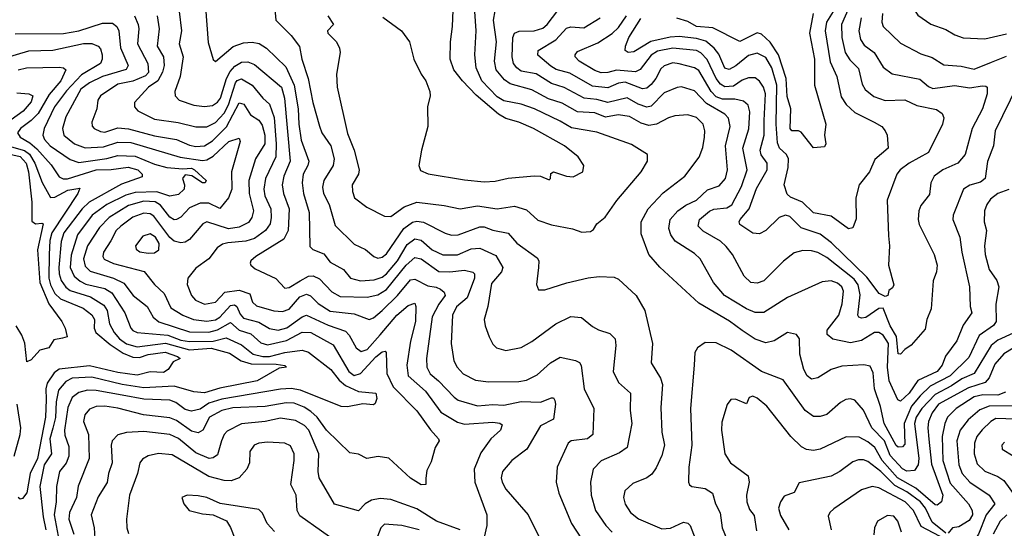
# Model space of a CAD drawing. Extents: x 1308313 to 1441400, y 959662 to 1036319.
# Tile 434 of 656: x 1369762 to 1374304, y 1023003 to 1025347. Entities that reach past the tile are written whole.
import ezdxf

# ---------------------------------------------------------------- set-up
doc = ezdxf.new("R2010")
doc.units = 0

msp = doc.modelspace()

# ---------------------------------------------------------------- linework, layer by layer
at = {"layer": '0CON10XD'}
for points in [[(1374308.1, 1026185), (1374285, 1026136.9), (1374266.5, 1026113.5), (1374223.1, 1026076.9), (1374154.1, 1026045.9), (1374100.5, 1025999.5), (1374052.2, 1025975), (1374026.1, 1025945), (1374019.1, 1025895), (1374030.7, 1025735), (1374022.9, 1025717.1), (1373965.2, 1025644.7), (1373914.6, 1025555), (1373884.6, 1025435), (1373887.5, 1025395), (1373905, 1025367.8), (1373965, 1025326.4), (1374035, 1025301.2), (1374076.6, 1025276.6), (1374115, 1025262.9), (1374215, 1025257.7), (1374315, 1025281.8)], [(1371905, 1024598.8), (1371955, 1024603.1), (1372015, 1024616.1), (1372135, 1024627.3), (1372165.5, 1024625.5), (1372205, 1024608.8), (1372211.2, 1024615), (1372212.9, 1024637.1), (1372225, 1024645.6), (1372285, 1024625.5), (1372315, 1024621.9), (1372360, 1024645), (1372364.3, 1024675), (1372339.2, 1024715), (1372275.6, 1024765), (1372133.3, 1024845), (1372064.4, 1024875), (1372005, 1024891), (1371971.3, 1024911.3), (1371868.3, 1024998.3), (1371804.5, 1025064.5), (1371765.4, 1025115), (1371747.5, 1025165), (1371750, 1025245), (1371758.9, 1025315), (1371765.4, 1025465.4)], [(1370497.5, 1025385), (1370508.8, 1025295), (1370498.4, 1025235), (1370516.3, 1025175), (1370502.2, 1025085), (1370478.2, 1025015), (1370478.9, 1024995), (1370497.5, 1024975), (1370565, 1024953.4), (1370615, 1024946.3), (1370651.8, 1024951.8), (1370675, 1024966.2), (1370688.5, 1024985), (1370715.8, 1025075), (1370732.7, 1025107.2), (1370755, 1025132.3), (1370785, 1025150.2), (1370815, 1025152.6), (1370845, 1025139.5), (1370970.2, 1025035), (1370983.9, 1024985), (1371010.8, 1024695), (1370980.8, 1024625), (1370972.9, 1024585), (1370978.6, 1024545), (1371005.2, 1024475), (1371000.8, 1024375), (1370980.4, 1024335), (1370851.5, 1024255), (1370828.9, 1024235), (1370825.6, 1024225), (1370828.1, 1024215), (1370848.3, 1024198.3), (1370943.8, 1024153.8), (1370985, 1024110), (1371005, 1024112.4), (1371056.3, 1024143.7), (1371095, 1024164.3), (1371115.6, 1024165.6), (1371145, 1024151.6), (1371203, 1024093), (1371240.6, 1024070.6), (1371365, 1024067.4), (1371415, 1024077.8), (1371455, 1024103.8), (1371545, 1024215.6), (1371585, 1024250.9), (1371615, 1024244), (1371695.9, 1024185.9), (1371746, 1024184), (1371815, 1024192.6), (1371853.1, 1024183.1), (1371861.1, 1024175), (1371859.7, 1024155), (1371827.1, 1024065), (1371777.4, 1024022.6), (1371759.2, 1023985), (1371752.2, 1023855), (1371764.6, 1023775), (1371781.2, 1023745), (1371808.5, 1023715), (1371865, 1023684.7), (1371925, 1023677.5), (1372065, 1023678.8), (1372100, 1023685), (1372150.1, 1023709.9), (1372211.1, 1023765), (1372255, 1023791.2), (1372326.5, 1023776.5), (1372345, 1023766.9), (1372353.1, 1023753.1), (1372366.9, 1023645), (1372411.5, 1023555), (1372406.4, 1023435), (1372382, 1023415), (1372306.7, 1023405), (1372292.2, 1023395), (1372241.8, 1023285), (1372236.4, 1023215), (1372249.1, 1023165), (1372307.9, 1023025), (1372354.3, 1022954.3)], [(1370619.2, 1025405), (1370631.6, 1025241.6), (1370655, 1025162.5), (1370665, 1025153.3), (1370747.5, 1025222.5), (1370795, 1025240.6), (1370835, 1025243.1), (1370866.4, 1025236.4), (1370901.5, 1025215), (1370990, 1025130), (1371029.2, 1025045), (1371047.3, 1024935), (1371049.3, 1024865), (1371060.8, 1024790.8), (1371096.5, 1024695), (1371092.3, 1024675), (1371070, 1024635), (1371065.2, 1024595), (1371070.9, 1024545), (1371097.8, 1024457.8), (1371101.4, 1024301.4), (1371115, 1024287.8), (1371165, 1024267.7), (1371195, 1024229.6), (1371255.7, 1024195.7), (1371288.1, 1024155), (1371335, 1024142.6), (1371397.6, 1024147.6), (1371435, 1024160), (1371455, 1024175.9), (1371505, 1024235.2), (1371549.8, 1024310.2), (1371585, 1024336.7), (1371615, 1024330.2), (1371665, 1024285.2), (1371715, 1024262.9), (1371782.7, 1024262.7), (1371845, 1024290.2), (1371885, 1024294.2), (1371959.5, 1024259.5), (1371991.5, 1024205), (1371985.5, 1024185), (1371938.8, 1024131.2), (1371922, 1024025), (1371905.5, 1023965), (1371908.9, 1023935), (1371928.1, 1023885), (1371945, 1023851.2), (1371961.2, 1023835), (1372005, 1023821.8), (1372075, 1023836.2), (1372125, 1023862.9), (1372235, 1023945.4), (1372305, 1023978.8), (1372353.9, 1023973.9), (1372405, 1023931.9), (1372432.9, 1023917.1), (1372485, 1023900.9), (1372509.5, 1023875), (1372513.1, 1023845), (1372499.6, 1023725), (1372524.5, 1023675), (1372579.5, 1023625), (1372578.7, 1023545), (1372586.2, 1023485), (1372564.4, 1023375), (1372529.4, 1023350.6), (1372445, 1023312.9), (1372407.3, 1023275), (1372396.2, 1023215), (1372398.2, 1023155), (1372418.9, 1023085), (1372466.9, 1023015), (1372495, 1022984.6)], [(1370939.4, 1025395), (1370944.2, 1025345), (1371015, 1025274.5), (1371053.4, 1025223.4), (1371063.8, 1025165), (1371092.7, 1025075), (1371114.8, 1024965), (1371145, 1024856), (1371156.2, 1024825), (1371197.2, 1024765), (1371212.4, 1024705), (1371207.8, 1024675), (1371164.7, 1024605), (1371159.8, 1024575), (1371164.2, 1024545), (1371189.5, 1024495), (1371217.4, 1024397.4), (1371305, 1024312.1), (1371358.1, 1024288.1), (1371395.3, 1024255.3), (1371415, 1024247.3), (1371435, 1024252.5), (1371455, 1024267.9), (1371535, 1024384.3), (1371575, 1024414), (1371595, 1024417.8), (1371625, 1024413), (1371725, 1024362.7), (1371755, 1024354), (1371785, 1024355.8), (1371885, 1024391.2), (1371905, 1024391.8), (1371945, 1024376.2), (1372015, 1024363.1), (1372056.1, 1024316.1), (1372149.5, 1024249.5), (1372156.5, 1024235), (1372155.4, 1024204.6), (1372145.8, 1024125.8), (1372155, 1024101.2), (1372185, 1024101.4), (1372286, 1024134), (1372385, 1024157.5), (1372435, 1024163.3), (1372505, 1024159.4), (1372525, 1024150.8), (1372605.7, 1024075.7), (1372646.2, 1024006.2), (1372680.9, 1023855), (1372675.5, 1023765), (1372717.7, 1023695), (1372727.3, 1023665), (1372719.8, 1023559.8), (1372724.6, 1023445), (1372736.7, 1023385), (1372725, 1023338.6), (1372698.6, 1023281.4), (1372678, 1023252), (1372655, 1023234.5), (1372591.5, 1023208.5), (1372554.4, 1023175), (1372548.5, 1023145), (1372555, 1023114), (1372579.5, 1023075), (1372616.3, 1023046.3), (1372725, 1023000.5), (1372765, 1023003.8), (1372825, 1023030.8), (1372845, 1023025.5), (1372854.7, 1023014.7), (1372877.7, 1022955)], [(1372355, 1024366.9), (1372395, 1024371.1), (1372409.6, 1024380.4), (1372425, 1024406), (1372463.7, 1024436.3), (1372516.4, 1024513.6), (1372628.9, 1024645), (1372658.6, 1024695), (1372658, 1024725), (1372585, 1024771.2), (1372425, 1024827.9), (1372307.9, 1024847.9), (1372255, 1024879.5), (1372136.7, 1024935), (1372075, 1024957.4), (1371995, 1024973.2), (1371965, 1024990.3), (1371894.8, 1025065), (1371868.3, 1025125), (1371862.3, 1025185), (1371868, 1025295), (1371861.7, 1025385)], [(1374325, 1024563.7), (1374274.6, 1024545.4), (1374241.2, 1024518.8), (1374224, 1024495), (1374213.4, 1024465), (1374210.8, 1024415), (1374222.5, 1024375), (1374213.6, 1024305), (1374215.9, 1024265), (1374234.1, 1024195), (1374270.7, 1024145), (1374279.2, 1024115), (1374265.3, 1024035), (1374266.4, 1023955), (1374255, 1023937.5), (1374189.2, 1023890.8), (1374140.7, 1023789.3), (1374055, 1023705.4), (1373963.1, 1023656.9), (1373916.7, 1023613.3), (1373877, 1023565), (1373842.7, 1023485), (1373845, 1023390.8), (1373835, 1023378), (1373815, 1023376.7), (1373805, 1023383.9), (1373749.5, 1023485), (1373734, 1023564), (1373705.5, 1023645), (1373699.6, 1023719.6), (1373685, 1023750.5), (1373656.6, 1023756.6), (1373555, 1023749.3), (1373505, 1023734.6), (1373445, 1023695.5), (1373415, 1023690), (1373395, 1023705.5), (1373379.1, 1023735), (1373361.6, 1023805), (1373359.6, 1023875), (1373346.2, 1023896.2), (1373305, 1023904.5), (1373243.5, 1023866.5), (1373205, 1023857.7), (1373155, 1023874.7), (1373094.8, 1023914.8), (1373036.7, 1023956.7), (1372895, 1024040.4), (1372715.3, 1024205.3), (1372664.4, 1024265), (1372629.2, 1024359.2), (1372629.2, 1024415), (1372662.1, 1024475), (1372731.2, 1024548.8), (1372830, 1024625), (1372896.4, 1024713.6), (1372913.1, 1024756.9), (1372922.2, 1024805), (1372923.3, 1024835), (1372914.6, 1024865), (1372885, 1024895.4), (1372845, 1024908.4), (1372785, 1024903.1), (1372755, 1024893.9), (1372700.6, 1024865), (1372665, 1024859), (1372630, 1024870), (1372575, 1024900.7), (1372522.5, 1024907.5), (1372465, 1024897), (1372415, 1024916.7), (1372335, 1024921.5), (1372265, 1024961.9), (1372202.5, 1024982.5), (1372125, 1025024), (1372025, 1025050.4), (1371999.3, 1025069.3), (1371959.8, 1025115), (1371952.6, 1025155), (1371962.6, 1025245), (1371948.5, 1025345), (1371955, 1025388.1)], [(1374365, 1025044.3), (1374261.9, 1024835), (1374255.3, 1024765), (1374227.2, 1024692.8), (1374215.9, 1024615), (1374195, 1024597.1), (1374145, 1024584.7), (1374116.4, 1024565), (1374067.9, 1024445), (1374066.4, 1024425), (1374100, 1024345), (1374108.9, 1024275), (1374143.5, 1024115), (1374147.3, 1024025), (1374154.7, 1023995), (1374115, 1023939.4), (1374085, 1023866.7), (1374033.7, 1023796.3), (1374017.6, 1023755), (1373994.4, 1023725), (1373906.2, 1023683.8), (1373865, 1023625.3), (1373825, 1023588.8), (1373813.8, 1023595), (1373772.7, 1023682.7), (1373765.9, 1023745.9), (1373770.3, 1023855), (1373745, 1023893.4), (1373725, 1023904.7), (1373705, 1023905.3), (1373645, 1023868.1), (1373595, 1023857.8), (1373514.1, 1023874.1), (1373486.7, 1023895), (1373487.3, 1023915), (1373541.1, 1023985), (1373556.4, 1024036.4), (1373562.4, 1024095), (1373554.6, 1024115), (1373535, 1024132.7), (1373505, 1024143.2), (1373465, 1024138.5), (1373305, 1024066.2), (1373195, 1023997.5), (1373155, 1023997.2), (1373115, 1024014.7), (1373014, 1024075), (1372962.3, 1024135), (1372900.9, 1024245), (1372875, 1024269.2), (1372785.9, 1024325.9), (1372765.6, 1024355.6), (1372756.3, 1024385), (1372763.6, 1024425), (1372797.7, 1024465), (1372835, 1024492.5), (1372885, 1024514.7), (1372935, 1024562.9), (1372989, 1024581), (1373018, 1024615), (1373027.5, 1024655), (1373018.7, 1024765), (1373040, 1024855), (1373032.3, 1024892.3), (1373015, 1024911.4), (1372930.6, 1024960.6), (1372875, 1025018.4), (1372815, 1025036.6), (1372795, 1025034.1), (1372735, 1025008.9), (1372675, 1024948.1), (1372655, 1024944), (1372615, 1024957.2), (1372565, 1024986), (1372475, 1024965.5), (1372425, 1024979), (1372365.6, 1024985.6), (1372273.8, 1025033.8), (1372215, 1025052.3), (1372145, 1025097.1), (1372075, 1025109.3), (1372055, 1025124.1), (1372040.8, 1025145), (1372034.8, 1025174.8), (1372037.9, 1025265), (1372045.7, 1025284.3), (1372066.2, 1025293.8), (1372136.2, 1025295), (1372175, 1025307.9), (1372195.3, 1025325), (1372245, 1025388.2)], [(1373594.1, 1025415), (1373554, 1025325), (1373555.2, 1025265.2), (1373570.4, 1025195), (1373592.2, 1025162.2), (1373631.5, 1025121.5), (1373649.4, 1025049.4), (1373663.1, 1025025), (1373702.6, 1024992.6), (1373755, 1024974.8), (1373845, 1024976.6), (1373901.3, 1024951.3), (1373992.1, 1024932.1), (1374017.5, 1024915), (1374025.6, 1024895), (1374020, 1024865), (1373955.4, 1024735), (1373865, 1024684.7), (1373824.8, 1024655.2), (1373808, 1024635), (1373764, 1024515), (1373770.2, 1024350.2), (1373775.5, 1024305), (1373770, 1024215), (1373794.3, 1024125), (1373788.5, 1024111.5), (1373771.7, 1024098.3), (1373766.5, 1024075), (1373755, 1024071.6), (1373726.9, 1024085), (1373669.7, 1024159.7), (1373507.9, 1024317.9), (1373455, 1024358.7), (1373367.3, 1024387.3), (1373315, 1024440), (1373295, 1024445.3), (1373265.6, 1024435), (1373205, 1024374.5), (1373175, 1024359.1), (1373145, 1024362.7), (1373085, 1024403.3), (1373081.5, 1024415), (1373086.2, 1024425), (1373128.1, 1024475), (1373161.7, 1024568.3), (1373210.7, 1024655), (1373210.8, 1024685), (1373183.6, 1024723.6), (1373177.8, 1024745), (1373196.8, 1024815), (1373197.4, 1024882.6), (1373203.1, 1025005), (1373194.3, 1025035), (1373175, 1025063.3), (1373155, 1025078), (1373125, 1025078.1), (1373095, 1025067.2), (1373055, 1025040), (1373015, 1025036.6), (1372995, 1025050), (1372975, 1025075.7), (1372933.5, 1025163.5), (1372905, 1025194), (1372885, 1025205.2), (1372775, 1025215.2), (1372705, 1025200.9), (1372675, 1025183.4), (1372625, 1025117.1), (1372603, 1025107), (1372515.4, 1025114.6), (1372475, 1025102.7), (1372445, 1025102.3), (1372415, 1025112.1), (1372343.3, 1025155), (1372325.5, 1025175), (1372324.5, 1025185), (1372335, 1025200.6), (1372429.7, 1025240.3), (1372495, 1025282.2), (1372525, 1025311.2), (1372561.5, 1025365)], [(1373515.6, 1025385), (1373483.9, 1025335), (1373477.9, 1025295), (1373501.9, 1025151.9), (1373532.1, 1025085), (1373551.3, 1024991.3), (1373575.6, 1024955.6), (1373615, 1024918.2), (1373704.7, 1024874.7), (1373739.2, 1024855), (1373754.3, 1024835), (1373764.3, 1024814.3), (1373768.6, 1024755), (1373707.1, 1024702.9), (1373682.1, 1024645), (1373635.4, 1024585), (1373619.6, 1024525), (1373620.6, 1024429.4), (1373605, 1024388), (1373585, 1024382.5), (1373505, 1024441.2), (1373425, 1024456.5), (1373372.9, 1024505), (1373318.7, 1024528.7), (1373302.7, 1024542.7), (1373288.2, 1024585), (1373307.8, 1024665), (1373309.4, 1024705), (1373300, 1024725), (1373267.6, 1024755), (1373258.8, 1024778.8), (1373252.1, 1024865), (1373254.6, 1025044.6), (1373232.7, 1025125), (1373205, 1025172.6), (1373165, 1025192), (1373125, 1025181.1), (1373066.1, 1025133.9), (1373035, 1025116.8), (1373015, 1025123.1), (1372987, 1025187), (1372966.5, 1025215), (1372927.1, 1025247.1), (1372885, 1025259.8), (1372805, 1025268.6), (1372763.3, 1025266.7), (1372674.4, 1025245.6), (1372595, 1025199.2), (1372570, 1025195), (1372556, 1025205), (1372556.5, 1025225), (1372572.3, 1025265), (1372628.5, 1025351.5)], [(1370291.8, 1025365), (1370308.8, 1025325), (1370312.1, 1025305), (1370305.7, 1025235), (1370353.3, 1025145), (1370356.2, 1025103.8), (1370342, 1025088), (1370285, 1025063.2), (1370215, 1025048.8), (1370134.5, 1024995), (1370122.5, 1024975), (1370117.5, 1024935), (1370094.5, 1024875), (1370096.2, 1024856.2), (1370105.7, 1024845), (1370135, 1024830.7), (1370155, 1024828.1), (1370215, 1024848.9), (1370265, 1024843.9), (1370385, 1024811.7), (1370485, 1024794.8), (1370545, 1024769), (1370575, 1024762.5), (1370615, 1024765.6), (1370652, 1024788), (1370716.7, 1024853.3), (1370775, 1024963.3), (1370796.6, 1024956.6), (1370827.4, 1024907.4), (1370865, 1024883.4), (1370880.6, 1024860.6), (1370893.8, 1024815), (1370893, 1024775), (1370850.9, 1024705), (1370819.6, 1024605), (1370820.8, 1024545), (1370840.7, 1024465), (1370832.5, 1024435), (1370818.3, 1024411.7), (1370775, 1024390.8), (1370725, 1024382.5), (1370625, 1024414.6), (1370607.5, 1024405), (1370545, 1024333.2), (1370525, 1024321.2), (1370505, 1024317.8), (1370475, 1024326.1), (1370455, 1024343), (1370381.8, 1024441.8), (1370365, 1024451.6), (1370335, 1024454.4), (1370283.7, 1024436.3), (1370229.3, 1024395), (1370207.8, 1024375), (1370182.4, 1024327.6), (1370148.8, 1024275), (1370145.9, 1024255), (1370152.8, 1024242.8), (1370195, 1024222.8), (1370336.3, 1024186.3), (1370385, 1024125.4), (1370429.5, 1024085), (1370459, 1024019), (1370515, 1023984.8), (1370564.5, 1023965), (1370625, 1023957.9), (1370665, 1023963.1), (1370685, 1023975.5), (1370735, 1024029.3), (1370752.6, 1024032.6), (1370764.3, 1024024.3), (1370778.9, 1023988.9), (1370795, 1023971.1), (1370865, 1023952.1), (1370915, 1023924), (1370955, 1023915.2), (1370995, 1023925.9), (1371065, 1023977.3), (1371085, 1023984.8), (1371185, 1023938.5), (1371265, 1023910.5), (1371282.9, 1023892.9), (1371315, 1023834.5), (1371337.4, 1023817.4), (1371365, 1023826.4), (1371425.3, 1023894.7), (1371502.1, 1023985), (1371555, 1024028.8), (1371585, 1024040.6), (1371589.7, 1024025), (1371588.5, 1023955), (1371564.5, 1023865.5), (1371548.5, 1023755), (1371554.8, 1023704.8), (1371633.8, 1023635), (1371705, 1023537.8), (1371781.5, 1023491.5), (1371815, 1023482.9), (1371945, 1023492), (1371977.4, 1023487.4), (1371988.7, 1023478.7), (1371979.6, 1023455), (1371935.5, 1023415), (1371889, 1023351), (1371858.6, 1023275), (1371862.7, 1023215), (1371917.8, 1023065), (1371916.9, 1023015), (1371897.5, 1022927.5)], [(1370396.7, 1025365), (1370405.8, 1025305), (1370397, 1025225), (1370426.3, 1025175), (1370429.1, 1025135), (1370420.9, 1025105), (1370398.9, 1025065), (1370356.4, 1025035), (1370292.5, 1024965), (1370291.5, 1024945), (1370306.9, 1024926.9), (1370385, 1024888.8), (1370493, 1024873), (1370575, 1024853.3), (1370625, 1024852.4), (1370665, 1024873), (1370705, 1024915.2), (1370725, 1024954.2), (1370758, 1025055), (1370765, 1025066.8), (1370785, 1025074.7), (1370835, 1025044.1), (1370884.2, 1024984.2), (1370915, 1024957.1), (1370935.6, 1024895.6), (1370945.6, 1024774.4), (1370943.7, 1024715), (1370896.5, 1024615), (1370888.4, 1024565), (1370893.2, 1024535), (1370920.4, 1024475), (1370922.8, 1024435), (1370917.5, 1024405), (1370896.3, 1024375), (1370845, 1024338.9), (1370805, 1024326.6), (1370721.9, 1024318.1), (1370698.6, 1024311.4), (1370673.5, 1024295), (1370634.4, 1024245), (1370575, 1024201.9), (1370537.8, 1024155), (1370535.7, 1024125.7), (1370554.5, 1024075), (1370574.1, 1024054.1), (1370614.8, 1024034.8), (1370665, 1024044.1), (1370709.2, 1024090.8), (1370775, 1024100.7), (1370823.9, 1024083.9), (1370836.9, 1024045), (1370855, 1024027.8), (1370935, 1024005.2), (1370975, 1024001.3), (1371005, 1024012.4), (1371055, 1024069.6), (1371085, 1024081.7), (1371104.2, 1024074.2), (1371138.6, 1024038.6), (1371195, 1024003), (1371305, 1023991.6), (1371375, 1023965.4), (1371395, 1023971.8), (1371435, 1024006.1), (1371504.5, 1024075.5), (1371565, 1024147.8), (1371585, 1024150.6), (1371645, 1024119.3), (1371684.1, 1024114.1), (1371703.3, 1024105), (1371720.9, 1024090.9), (1371724.7, 1024075), (1371695.6, 1024035), (1371665, 1023977.1), (1371639, 1023785), (1371640.2, 1023745), (1371655.2, 1023715.2), (1371695, 1023682.9), (1371766.3, 1023606.3), (1371785, 1023592.9), (1371875, 1023566.3), (1371945, 1023573.4), (1371995, 1023570), (1372075, 1023587.3), (1372165, 1023584.3), (1372215, 1023604.6), (1372225, 1023604.3), (1372231.5, 1023591.5), (1372234.7, 1023575), (1372225.5, 1023505), (1372165, 1023474.5), (1372102, 1023368), (1372031.9, 1023315), (1371988.9, 1023265), (1371982.7, 1023235), (1371987.5, 1023215), (1372005, 1023182.9), (1372035, 1023148.1), (1372108.5, 1023065), (1372157.8, 1022965)], [(1371184.5, 1025365), (1371210.6, 1025325), (1371182.9, 1025295), (1371183.1, 1025285), (1371224.4, 1025245), (1371237.5, 1025215), (1371240, 1025195), (1371224.4, 1025095), (1371226.5, 1025035), (1371275, 1024822.5), (1371305, 1024745.6), (1371328.2, 1024655), (1371324.6, 1024635), (1371295.5, 1024585), (1371297.3, 1024555), (1371307.3, 1024525), (1371363.3, 1024483.3), (1371445, 1024441.1), (1371475, 1024439.5), (1371536.2, 1024483.8), (1371595, 1024505.7), (1371720.7, 1024490.7), (1371795, 1024475.3), (1371875, 1024488), (1371965, 1024474.7), (1372045, 1024487.3), (1372100.9, 1024470.9), (1372152.9, 1024422.9), (1372215, 1024400.4), (1372312, 1024382), (1372355, 1024366.9)], [(1371438.3, 1025358.3), (1371524.2, 1025295), (1371561.2, 1025245), (1371581.2, 1025165), (1371613.8, 1025095), (1371636.2, 1025065), (1371653.8, 1025015), (1371656, 1024995), (1371644.3, 1024945), (1371645.4, 1024855), (1371615.6, 1024745.6), (1371604.1, 1024674.1), (1371611.1, 1024651.1), (1371646.3, 1024636.3), (1371815, 1024607.9), (1371905, 1024598.8)], [(1373643.5, 1025355), (1373633.9, 1025295), (1373640.8, 1025255), (1373658.5, 1025228.5), (1373704.8, 1025194.8), (1373745, 1025128.2), (1373786.9, 1025096.9), (1373915, 1025071.9), (1373955, 1025038.2), (1373975, 1025030), (1374075, 1025044), (1374145, 1025031.9), (1374202.1, 1025042.1), (1374220, 1025040), (1374225.5, 1025035), (1374225.4, 1025005.4), (1374203.2, 1024935), (1374156.6, 1024845), (1374124, 1024725), (1374090, 1024685), (1374020.6, 1024655), (1373980.5, 1024625), (1373965.5, 1024595), (1373959.3, 1024540.7), (1373920.1, 1024489.9), (1373910.4, 1024465), (1373906.9, 1024425), (1373912, 1024402), (1373980.9, 1024265), (1373995.5, 1024215), (1373992.2, 1024185), (1373976.4, 1024143.6), (1373966.3, 1024013.7), (1373947.8, 1023965), (1373939.2, 1023920.8), (1373875, 1023846), (1373845, 1023827.1), (1373825, 1023805.6), (1373815, 1023807.1), (1373807, 1023887), (1373777.2, 1023935), (1373745, 1024017.4), (1373725, 1024016.2), (1373665, 1023974.8), (1373645, 1023970.5), (1373632.7, 1023975), (1373628.8, 1023985), (1373638.8, 1024078.8), (1373630, 1024125), (1373611.4, 1024151.4), (1373485, 1024251.2), (1373445, 1024274.2), (1373415, 1024282), (1373375, 1024282.5), (1373335, 1024271.5), (1373285.9, 1024234.1), (1373195, 1024143.6), (1373165, 1024132.7), (1373135, 1024135.5), (1373103.8, 1024165), (1373051.2, 1024265), (1373021.5, 1024301.5), (1372995, 1024325.4), (1372915, 1024371.3), (1372892.9, 1024395), (1372898.9, 1024425), (1372945, 1024464.7), (1372965, 1024472.9), (1373025, 1024480), (1373047.4, 1024492.6), (1373092.8, 1024577.2), (1373118.7, 1024655), (1373098.1, 1024755), (1373126.2, 1024843.8), (1373131.2, 1024921.2), (1373123.4, 1024953.4), (1373101, 1024971), (1373060.6, 1024980.6), (1373005, 1024979.6), (1372975, 1024991.7), (1372952.3, 1025015), (1372895, 1025112.9), (1372875, 1025124.8), (1372805, 1025143.9), (1372775, 1025147), (1372735, 1025133.5), (1372719.9, 1025120.1), (1372696.7, 1025075), (1372675, 1025047.9), (1372655, 1025031.2), (1372635, 1025027.7), (1372555, 1025059.3), (1372525.4, 1025054.6), (1372475, 1025032.7), (1372405, 1025040), (1372300.3, 1025100.3), (1372236.5, 1025116.5), (1372212, 1025132), (1372152.7, 1025182.7), (1372154.5, 1025205), (1372235, 1025253.3), (1372285, 1025307.9), (1372305, 1025313.8), (1372365, 1025308.8), (1372440, 1025355)], [(1373423.2, 1025375), (1373405.2, 1025285), (1373429, 1025165), (1373429.4, 1025045), (1373481.5, 1024865), (1373474.5, 1024815), (1373481.9, 1024775), (1373475, 1024760), (1373425, 1024756), (1373367.6, 1024827.6), (1373355, 1024833.8), (1373325, 1024834.1), (1373316.5, 1024845), (1373319.5, 1024935), (1373302.7, 1024992.7), (1373298.8, 1025075), (1373263.3, 1025185), (1373225, 1025243.3), (1373185, 1025279.3), (1373165, 1025285.9), (1373085, 1025246.7), (1372959.8, 1025309.8), (1372885, 1025315.9), (1372845, 1025338.2), (1372793.3, 1025353.3)], [(1373742.3, 1025375), (1373738.8, 1025335), (1373745, 1025314.5), (1373825, 1025238.2), (1373919.6, 1025189.6), (1373972.3, 1025172.2), (1374025, 1025138.7), (1374105, 1025132.5), (1374165, 1025119.2), (1374245, 1025150.2), (1374315, 1025178.8)], [(1369741.7, 1025281.7), (1369965, 1025282.4), (1370035, 1025295.2), (1370145, 1025330.5), (1370190.2, 1025330.2), (1370210.9, 1025315), (1370219.8, 1025295), (1370227.5, 1025217.5), (1370262.7, 1025135), (1370253, 1025117), (1370145, 1025085.1), (1370085, 1025055.8), (1370045, 1025027), (1369975, 1024899.4), (1369960, 1024845), (1369966, 1024815), (1370015, 1024773.9), (1370065, 1024756.2), (1370149.6, 1024760.4), (1370215, 1024782.3), (1370275, 1024780), (1370503.3, 1024713.3), (1370605, 1024698), (1370625, 1024700.9), (1370655, 1024717), (1370726.7, 1024785), (1370775, 1024800), (1370779.5, 1024785), (1370740.2, 1024645), (1370740.8, 1024565), (1370726.2, 1024525), (1370685, 1024476.5), (1370635, 1024500.7), (1370595, 1024500.4), (1370545, 1024479.1), (1370505, 1024436.6), (1370485, 1024425.3), (1370475, 1024424.7), (1370455, 1024436.4), (1370412, 1024492), (1370387.5, 1024507.5), (1370335, 1024510.3), (1370265, 1024490.1), (1370175, 1024435.2), (1370131, 1024389), (1370075.6, 1024304.4), (1370057.4, 1024245), (1370065, 1024210.4), (1370087.2, 1024187.2), (1370195, 1024156.1), (1370242.2, 1024132.2), (1370285.2, 1024075.2), (1370350.8, 1024025), (1370378.1, 1023975), (1370404.4, 1023954.4), (1370545, 1023908.2), (1370635, 1023906.8), (1370675, 1023917.2), (1370735, 1023950.4), (1370775, 1023915.2), (1370829.2, 1023899.2), (1370875, 1023857), (1370905, 1023847.8), (1370992.7, 1023867.3), (1371065, 1023907.2), (1371105, 1023904.4), (1371207.7, 1023847.7), (1371280.9, 1023725), (1371305, 1023707.4), (1371335, 1023715.5), (1371405, 1023792.3), (1371435, 1023815.3), (1371448.2, 1023818.2), (1371453.3, 1023813.3), (1371455.3, 1023715.3), (1371485.2, 1023655), (1371595, 1023544.6), (1371656.8, 1023456.8), (1371694.4, 1023415), (1371697.1, 1023405), (1371679.2, 1023375), (1371660.9, 1023309.1), (1371640.5, 1023269.5), (1371635.8, 1023234.2), (1371635.7, 1023204.3), (1371615, 1023202.9), (1371565, 1023234.2), (1371465, 1023325.5), (1371416.4, 1023333.6), (1371364.3, 1023324.3), (1371325, 1023344.2), (1371285, 1023350), (1371177.9, 1023455), (1371134.1, 1023514.1), (1371105, 1023540.9), (1371075, 1023561.2), (1371029.1, 1023579.1), (1370991.3, 1023581.3), (1370895, 1023564.5), (1370745, 1023557.6), (1370694.4, 1023545), (1370637.6, 1023515), (1370607.9, 1023455), (1370585, 1023442.9), (1370555, 1023450), (1370485, 1023500), (1370455, 1023512.1), (1370333.8, 1023525), (1370215.5, 1023555.5)], [(1369675, 1025164.3), (1369805, 1025203.4), (1369915, 1025206.6), (1370056.6, 1025236.6), (1370095, 1025236.8), (1370125, 1025224.5), (1370135, 1025212.5), (1370142.4, 1025185), (1370142.8, 1025165), (1370134.6, 1025145), (1370046.8, 1025093.2), (1369978.6, 1025018.6), (1369922.9, 1024945), (1369875.2, 1024845), (1369869.8, 1024815), (1369876.1, 1024795), (1369902.4, 1024765), (1369995, 1024702.6), (1370035, 1024689.1), (1370165, 1024706.9), (1370215, 1024720.3), (1370295, 1024718), (1370385, 1024680.8), (1370441.4, 1024665), (1370515, 1024658.6), (1370555, 1024661.7), (1370569.3, 1024655), (1370622, 1024605), (1370617.5, 1024595), (1370605, 1024594.7), (1370556.3, 1024626.3), (1370525, 1024632.2), (1370512.8, 1024615), (1370523.1, 1024585), (1370521.8, 1024565), (1370495, 1024540.5), (1370455, 1024532.9), (1370395, 1024553.6), (1370295, 1024550), (1370252.5, 1024537.5), (1370164.7, 1024494.7), (1370096.7, 1024445), (1370028.9, 1024355), (1369999.1, 1024260.9), (1369994.6, 1024204.6), (1370013.3, 1024165), (1370041, 1024141), (1370068, 1024128), (1370155, 1024107.5), (1370187.6, 1024087.6), (1370248, 1023995), (1370274.8, 1023925), (1370285, 1023913.5), (1370305, 1023904.4), (1370445, 1023892.6), (1370505, 1023870.3), (1370545, 1023862.7), (1370655, 1023864.9), (1370715, 1023880.3), (1370785, 1023848.8), (1370840, 1023805), (1370884.1, 1023794.1), (1370915, 1023794.9), (1370985, 1023812.7), (1371065, 1023823.1), (1371095, 1023814.8), (1371198.3, 1023735), (1371236.7, 1023685), (1371265, 1023660.6), (1371325, 1023633.7), (1371405, 1023625.6), (1371409.3, 1023600.7), (1371402.4, 1023577.6), (1371395, 1023571.9), (1371345, 1023576.2), (1371275, 1023562.3), (1371245, 1023563.3), (1371058.5, 1023638.5), (1371015, 1023646.2), (1370965, 1023643.3), (1370695, 1023597.8), (1370635, 1023579), (1370595, 1023551.7), (1370555, 1023542.4), (1370525, 1023549.4), (1370482.7, 1023582.7), (1370455, 1023593), (1370335, 1023598.4), (1370235, 1023616.5), (1370115, 1023637.6), (1370075, 1023638.8), (1370035, 1023628.8), (1370004.3, 1023605), (1369985, 1023558.6), (1369969.8, 1023455), (1369971.2, 1023431.2), (1369989.1, 1023379.1), (1369989.6, 1023335), (1369977.4, 1023302.6), (1369946.6, 1023265), (1369931.6, 1023195), (1369931, 1023125), (1369922.1, 1023065), (1369957.8, 1022867.8)], [(1369755, 1025115.2), (1369794.1, 1025124.1), (1369945, 1025128.2), (1369964.7, 1025124.7), (1369974.5, 1025115), (1369952.3, 1025065), (1369898.8, 1025001.2), (1369846.9, 1024915), (1369815, 1024882), (1369766, 1024845), (1369751.5, 1024825), (1369763.8, 1024805), (1369809.1, 1024779.1), (1369841.2, 1024751.2), (1369907.3, 1024677.3), (1369945, 1024622.6), (1369963.4, 1024613.4), (1369983.2, 1024613.2), (1370115, 1024654.9), (1370183.8, 1024656.2), (1370263.3, 1024666.7), (1370307.2, 1024655), (1370327.4, 1024635), (1370326.9, 1024623.1), (1370232.1, 1024587.9), (1370083.5, 1024505), (1370050.9, 1024475), (1369966.4, 1024365), (1369953.1, 1024325), (1369942.7, 1024205), (1369944.1, 1024175), (1369953.9, 1024145), (1369974.5, 1024114.5), (1369995, 1024098.8), (1370089.4, 1024069.4), (1370150.5, 1024030.5), (1370166.6, 1024006.6), (1370177.1, 1023945), (1370198.5, 1023905), (1370222.9, 1023875), (1370255, 1023852.6), (1370305, 1023839), (1370435, 1023855.3), (1370545, 1023824.6), (1370645, 1023833.5), (1370729.7, 1023809.7), (1370784.7, 1023775), (1370830.7, 1023760.7), (1370945, 1023758.8), (1370985, 1023752.5), (1370992.5, 1023745), (1370960, 1023740), (1370857.2, 1023682.8), (1370685, 1023648.7), (1370615, 1023626.6), (1370565, 1023632.1), (1370475, 1023658), (1370335, 1023649.9), (1370235, 1023665.8), (1370095, 1023699.1), (1370005, 1023694.1), (1369975, 1023679), (1369941.5, 1023638.5), (1369930.6, 1023585), (1369927.1, 1023512.9), (1369914.5, 1023464.5), (1369902, 1023415), (1369909, 1023345), (1369875.1, 1023295), (1369855.1, 1023195), (1369870.4, 1023055), (1369883.7, 1022995)], [(1369748.8, 1025008.8), (1369805.3, 1025005.3), (1369822.7, 1024995), (1369815, 1024967.7), (1369778.3, 1024925), (1369665.7, 1024845)], [(1369725, 1024760.4), (1369784.3, 1024744.3), (1369806.9, 1024726.9), (1369832.1, 1024685), (1369865.9, 1024595.9), (1369905, 1024527.5), (1369925, 1024529.2), (1369985, 1024561.3), (1370039.7, 1024569.7), (1370031.3, 1024545), (1369909.9, 1024365), (1369901.4, 1024328.6), (1369898.3, 1024265), (1369896.5, 1024155), (1369904.4, 1024125), (1369925, 1024084.8), (1369950.2, 1024060.2), (1370055, 1024017.2), (1370095, 1023986.8), (1370107.6, 1023965), (1370105.6, 1023925), (1370113.9, 1023905), (1370180.4, 1023850.4), (1370239.6, 1023809.6), (1370285, 1023792), (1370315, 1023790.3), (1370355, 1023803.1), (1370434, 1023814), (1370490.6, 1023795), (1370503.3, 1023785), (1370470.6, 1023769.4), (1370447.5, 1023735), (1370425, 1023720.5), (1370365, 1023723.8), (1370305, 1023708.9), (1370215, 1023721.1), (1370085, 1023751.5), (1369945, 1023736), (1369921.5, 1023718.5), (1369889.2, 1023670.8), (1369882.7, 1023645), (1369884.1, 1023595.9), (1369881.5, 1023515), (1369844.3, 1023325), (1369810, 1023255), (1369795, 1023165.7), (1369775, 1023140), (1369765, 1023137.1), (1369755.8, 1023145)], [(1369717.4, 1024727.4), (1369765, 1024716.2), (1369792.5, 1024685), (1369802.6, 1024645), (1369817.8, 1024505), (1369818.3, 1024418.3), (1369835, 1024406.2), (1369865, 1024409.5), (1369870, 1024405), (1369844.6, 1024285.4), (1369855.6, 1024135), (1369896.9, 1024036.9), (1369957.5, 1023955), (1369972.2, 1023925), (1369981.2, 1023885), (1369960.6, 1023879.4), (1369919.5, 1023870.5), (1369897.5, 1023835), (1369855, 1023823.8), (1369815, 1023778.8), (1369795, 1023770), (1369785.4, 1023855.4), (1369772.2, 1023892.2), (1369746.1, 1023935)], [(1370355, 1024270), (1370385, 1024272.2), (1370404.3, 1024285.7), (1370405.5, 1024315), (1370388.1, 1024345), (1370365, 1024358.9), (1370331.1, 1024348.9), (1370296.2, 1024305), (1370299.1, 1024289.1), (1370317.1, 1024277.1), (1370355, 1024270)], [(1374345, 1023901.4), (1374275, 1023870.2), (1374243.8, 1023845), (1374165, 1023716.3), (1374108.4, 1023691.6), (1374061, 1023659), (1373985, 1023619.4), (1373923.5, 1023555), (1373897.6, 1023515), (1373889.9, 1023485), (1373909.8, 1023325), (1373907.6, 1023295), (1373890.9, 1023269.1), (1373855, 1023266.2), (1373835, 1023276.3), (1373778, 1023338), (1373751.1, 1023405), (1373693.4, 1023465), (1373655, 1023546.4), (1373615, 1023592.5), (1373595, 1023598.5), (1373573.9, 1023596.1), (1373548.3, 1023581.7), (1373485, 1023527.1), (1373455, 1023517.9), (1373425, 1023517.3), (1373386.1, 1023546.1), (1373285, 1023686.4), (1373185, 1023725.3), (1373045, 1023823.9), (1372975, 1023857.3), (1372925, 1023859.2), (1372888.8, 1023835), (1372877, 1023813), (1372874.5, 1023754.5), (1372856.8, 1023555), (1372863.3, 1023385), (1372849.6, 1023285), (1372848.1, 1023215), (1372852.5, 1023202.5), (1372863.3, 1023195), (1372925, 1023186.2), (1372958.9, 1023165), (1372972.9, 1023115), (1372994, 1023074), (1373003.2, 1023005), (1373027.5, 1022945)], [(1374345, 1023832.4), (1374302.7, 1023807.3), (1374261, 1023759), (1374235, 1023696.7), (1374215.4, 1023675), (1374139.4, 1023650.6), (1374001, 1023575), (1373972.2, 1023535), (1373954.8, 1023495), (1373951.4, 1023465), (1373956.7, 1023413.3), (1373967.9, 1023297.9), (1374020.5, 1023155), (1374014.5, 1023125), (1373995, 1023108.8), (1373985, 1023110.8), (1373896.8, 1023186.8), (1373812.4, 1023235), (1373740.6, 1023315), (1373707.1, 1023375), (1373675, 1023401.5), (1373635, 1023423.2), (1373575.4, 1023424.6), (1373455, 1023367.3), (1373425, 1023361.3), (1373392, 1023365), (1373368.7, 1023378.7), (1373319.1, 1023425), (1373208.5, 1023565), (1373165, 1023601.8), (1373145, 1023610.9), (1373127.1, 1023605), (1373115, 1023576.2), (1373065, 1023598.2), (1373043.1, 1023596.9), (1373026.3, 1023573.7), (1373001.5, 1023491.5), (1373000.5, 1023455), (1373015.5, 1023345), (1373041.4, 1023305), (1373123.1, 1023245), (1373127.9, 1023215), (1373115.4, 1023155), (1373116.2, 1023125), (1373128.8, 1023088.8), (1373151.1, 1023061.1), (1373160.7, 1022990.7)], [(1374310.4, 1023629.6), (1374275, 1023615.5), (1374205, 1023617.8), (1374165, 1023608.8), (1374082.4, 1023555), (1374041.9, 1023515), (1374029.4, 1023485), (1374017.1, 1023425), (1374021, 1023315), (1374055, 1023211.2), (1374139.7, 1023115), (1374156.5, 1023085), (1374157.1, 1023065)], [(1369737.3, 1023335), (1369765.1, 1023435), (1369767.1, 1023465), (1369750.7, 1023575)], [(1370215.5, 1023555.5), (1370155, 1023565.6), (1370115, 1023563.3), (1370085, 1023551.6), (1370062.2, 1023525), (1370057.2, 1023495), (1370079.5, 1023435), (1370083.3, 1023325), (1370032.6, 1023197.4), (1370023.8, 1023145), (1369992.2, 1023075), (1369989.6, 1023045), (1370012.8, 1022975)], [(1374343.3, 1023566.7), (1374235, 1023565.7), (1374190.9, 1023549.1), (1374138.1, 1023501.9), (1374100.4, 1023455), (1374086, 1023405), (1374094.8, 1023295.2), (1374109.8, 1023255), (1374145, 1023215.3), (1374235, 1023154.6), (1374260.7, 1023115), (1374220.3, 1023065), (1374184.7, 1022975.3), (1374116.3, 1022873.7), (1374095, 1022876.5), (1374038.9, 1022938.9), (1374005, 1022966.7), (1373920.3, 1023010.3), (1373884.9, 1023084.9), (1373846.5, 1023125), (1373725, 1023188.8), (1373694.7, 1023195.3), (1373645, 1023180), (1373518.5, 1023091.5)], [(1371794.9, 1022994.9), (1371685, 1023035.2), (1371595, 1023092), (1371475, 1023135.3), (1371425, 1023139.2), (1371385, 1023132.1), (1371356.2, 1023115), (1371325, 1023083.1), (1371214, 1023114), (1371143.9, 1023235), (1371139.1, 1023265), (1371141.6, 1023345), (1371095.9, 1023455), (1371076.9, 1023476.9), (1371035, 1023498.9), (1370965, 1023509.5), (1370895, 1023494), (1370785, 1023483.3), (1370719.7, 1023450.3), (1370705.6, 1023434.4), (1370693.7, 1023406.3), (1370675, 1023341.1), (1370655, 1023326.6), (1370635.7, 1023324.3), (1370575, 1023350), (1370495, 1023416.9), (1370455, 1023434.3), (1370335, 1023448.7), (1370255.3, 1023444.7), (1370215, 1023433.6), (1370188.8, 1023405), (1370184.6, 1023385), (1370188.4, 1023305), (1370171.8, 1023255), (1370166.6, 1023213.4), (1370125, 1023146.9), (1370092.3, 1023065), (1370105.4, 1023005), (1370108.5, 1022955)], [(1374405, 1023503.6), (1374265, 1023507.9), (1374242.8, 1023495), (1374202.9, 1023457.1), (1374177.3, 1023425), (1374167.3, 1023395), (1374166, 1023345), (1374179, 1023299), (1374215, 1023266.3), (1374275, 1023241.2), (1374302.9, 1023222.9), (1374365.2, 1023135)], [(1371255, 1022918.9), (1371055, 1023060.5), (1371042.9, 1023085), (1371037.2, 1023155), (1371013.2, 1023205), (1371029.3, 1023315), (1371028.2, 1023345), (1371012.1, 1023382.1), (1370985.3, 1023395.3), (1370905, 1023400), (1370865.3, 1023394.7), (1370844.2, 1023385), (1370823.8, 1023356.2), (1370822.5, 1023305), (1370809.5, 1023275), (1370774.4, 1023235), (1370738, 1023222), (1370705, 1023223.5), (1370635, 1023241.5), (1370465, 1023341.9), (1370403, 1023347), (1370355, 1023336.8), (1370328.9, 1023321.1), (1370316.4, 1023305), (1370305.3, 1023255), (1370269.6, 1023155), (1370255.5, 1023044.5), (1370256.5, 1023005), (1370265, 1022979.2)], [(1374305, 1023400), (1374292.9, 1023385), (1374295, 1023366.7), (1374346.1, 1023336.1)], [(1374035, 1022979.4), (1373971.3, 1023031.3), (1373941.1, 1023095), (1373917.3, 1023125), (1373855, 1023171.1), (1373799.9, 1023199.9), (1373735, 1023264.5), (1373675, 1023311.1), (1373655, 1023318.8), (1373631.8, 1023318.2), (1373605, 1023308.2), (1373545, 1023263.9), (1373505, 1023242.8), (1373357.7, 1023212.3), (1373335, 1023167.5), (1373288.8, 1023151.2), (1373271.8, 1023125), (1373262.3, 1023095), (1373271.3, 1023061.3), (1373310.7, 1022995)], [(1370938.5, 1022988.5), (1370904, 1023024), (1370882.5, 1023072.5), (1370865, 1023089.4), (1370686.9, 1023116.9), (1370625, 1023144.4), (1370585, 1023152.2), (1370534.4, 1023155.6), (1370510, 1023145), (1370518.8, 1023115), (1370544.3, 1023084.3), (1370605, 1023069.2), (1370655, 1023064.2), (1370716.4, 1023036.4), (1370735, 1023006.7), (1370754.3, 1022955)], [(1373518.5, 1023091.5), (1373499.4, 1023075), (1373492.1, 1023057.9), (1373505.6, 1022995)], [(1373830, 1022985), (1373813.5, 1023035), (1373795, 1023058.2), (1373765, 1023062.1), (1373719.4, 1023035), (1373705.6, 1023005), (1373702.4, 1022972.4)], [(1374157.1, 1023065), (1374141.9, 1023038.1), (1374095, 1023009.6), (1374065, 1023004.5), (1374045, 1022980)], [(1374315.8, 1023064.2), (1374285.7, 1023035), (1374253.7, 1022975)], [(1371605, 1022996.1), (1371525, 1023014.7), (1371445, 1023021.2), (1371428.8, 1023005), (1371405.5, 1022945)]]:
    msp.add_lwpolyline(points, dxfattribs=at)

doc.saveas('drawing.dxf')
